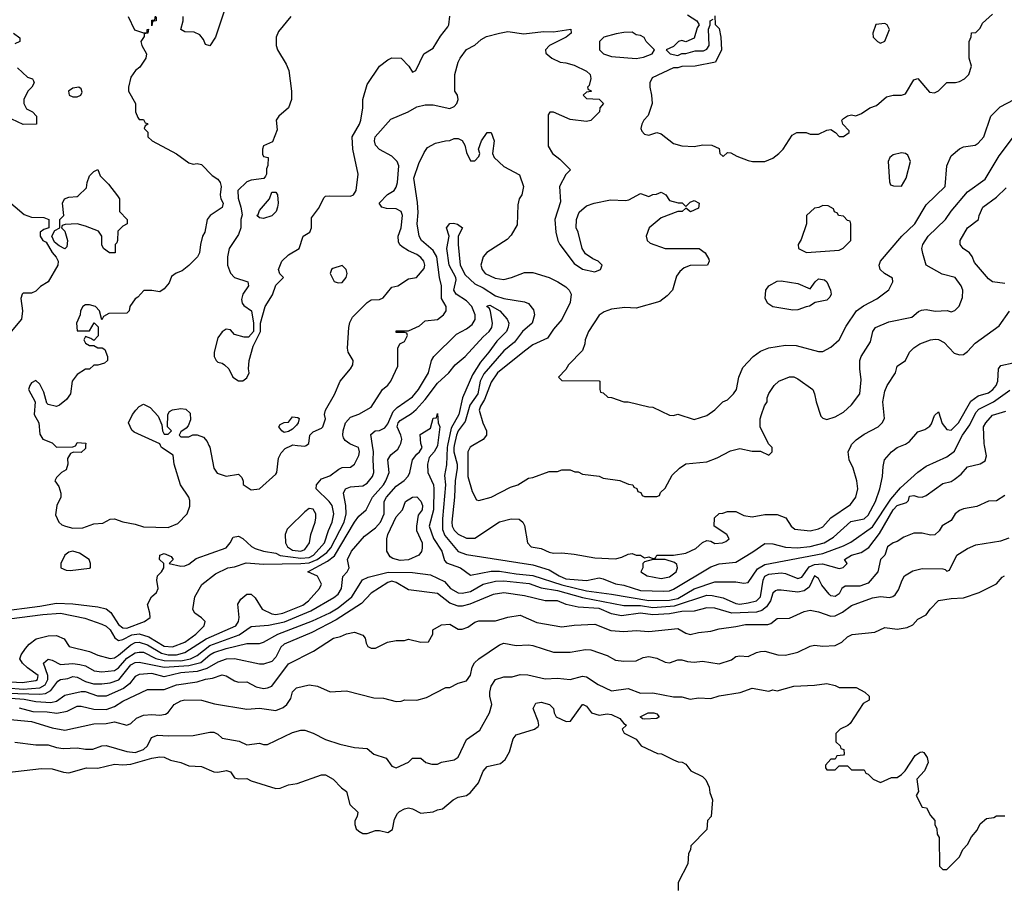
# Model space of a CAD drawing. Header units: inches. Extents: x 2348341 to 2479810, y 460419 to 613669.
# Tile 370 of 656: x 2393553 to 2398307, y 557887 to 562055. Entities that reach past the tile are written whole.
import ezdxf

# ---------------------------------------------------------------- set-up
doc = ezdxf.new("R2010")
doc.units = ezdxf.units.IN
doc.header["$MEASUREMENT"] = 0
doc.layers.add('C3595', color=7, linetype='Continuous')
doc.layers.add('C3596', color=7, linetype='Continuous')

msp = doc.modelspace()

# ---------------------------------------------------------------- linework, layer by layer
at = {"layer": 'C3595', "color": 2}
for points, elevation in [([(2393450, 559198.6), (2393650, 559224.2), (2393730, 559239), (2393810, 559235.2), (2393930, 559221.1), (2393970, 559211.8), (2393993.3, 559193.3), (2394030, 559135.8), (2394050, 559119.5), (2394070, 559119), (2394155.3, 559150), (2394182, 559170), (2394181.2, 559190), (2394170, 559232), (2394189.2, 559270), (2394214, 559290), (2394221.2, 559310), (2394215.3, 559350), (2394218, 559370), (2394238, 559390), (2394248, 559410), (2394248, 559430), (2394228, 559450), (2394230, 559471.3), (2394250, 559478), (2394283.6, 559463.6), (2394294, 559450), (2394274, 559430), (2394330, 559418), (2394350, 559418.8), (2394370, 559427.3), (2394405.6, 559454.4), (2394550, 559506), (2394569.5, 559530), (2394583.2, 559556.8), (2394610, 559562.8), (2394630, 559550.8), (2394672.2, 559512.2), (2394690, 559503), (2394730, 559490.4), (2394790, 559479.5), (2394810, 559469.1), (2394910, 559455.7), (2394950, 559459.8), (2394971.9, 559470), (2395024.7, 559530), (2395043, 559590), (2395061.6, 559630), (2395069.6, 559670), (2395061.6, 559710), (2395047, 559730), (2394984, 559790), (2394986, 559810), (2395010, 559838.8), (2395050, 559853.4), (2395093.8, 559886.2), (2395110, 559893.4), (2395150, 559894.8), (2395169.5, 559910.5), (2395190, 559952), (2395194, 559970), (2395189, 559990), (2395165.2, 560000)], 90), ([(2393450, 559156.5), (2393664.4, 559184.4), (2393750, 559190.3), (2393866.6, 559166.6), (2393950, 559137.3), (2393970, 559127.7), (2393990, 559110.5), (2394011.8, 559071.8), (2394030, 559059.3), (2394050, 559063.1), (2394093.7, 559086.3), (2394130, 559091.3), (2394176.6, 559076.6), (2394250, 559031.7), (2394290, 559027.7), (2394350, 559050.4), (2394402.7, 559090), (2394444, 559130), (2394448.7, 559150), (2394430, 559168.7), (2394398, 559190), (2394389, 559209), (2394398, 559270), (2394431.4, 559328.6), (2394498.9, 559381.1), (2394558, 559410), (2394590, 559414.8), (2394646.6, 559433.4), (2394730, 559426.4), (2394910, 559430.7), (2394950, 559434.2), (2394988.6, 559450), (2395035.8, 559484.2), (2395054.7, 559505.3), (2395119.2, 559630), (2395129.7, 559670), (2395128.2, 559710), (2395116, 559770), (2395125.2, 559790), (2395150, 559800.5), (2395210, 559805.5), (2395230, 559818), (2395255.6, 559850), (2395262.4, 559870), (2395258.7, 559930), (2395261.3, 559970), (2395256.3, 560000)], 86), ([(2393490, 558805.1), (2393650, 558799), (2393677.5, 558802.5), (2393702.5, 558817.5), (2393737.1, 558862.9), (2393750, 558870.4), (2393784.9, 558875.1), (2393810, 558884.4), (2393830, 558882), (2393870, 558860.8), (2393909.7, 558850.3), (2393950, 558848.9), (2393990, 558854.6), (2394031.5, 558868.5), (2394090, 558941.7), (2394110, 558952.6), (2394130, 558954), (2394250, 558930.2), (2394370, 558937.3), (2394427.8, 558952.2), (2394470, 558988.9), (2394490, 559000.2), (2394550, 559020.7), (2394650, 559043.7), (2394710, 559043.8), (2394730, 559050.4), (2394799.3, 559090), (2394966.1, 559153.9), (2395050, 559192.9), (2395090, 559216.9), (2395156.9, 559270), (2395207.9, 559352.1), (2395235.2, 559364.8), (2395331.6, 559388.4), (2395450, 559386.9), (2395536.2, 559376.2), (2395603.8, 559343.8), (2395633.4, 559310), (2395670, 559288.5), (2395690, 559286.7), (2395730, 559295.3), (2395790, 559330.2), (2395850, 559344.9), (2395890, 559346.5), (2396013.5, 559333.5), (2396070, 559312.7), (2396150, 559300.6), (2396270, 559266.2), (2396470, 559227.7), (2396550, 559227.8), (2396610, 559218.6), (2396714.8, 559225.2), (2396870, 559276.9), (2396896.5, 559276.5), (2396950, 559264.2), (2397010, 559237.4), (2397030, 559234.6), (2397070, 559240.3), (2397110, 559250.4), (2397129.6, 559270), (2397142.3, 559350), (2397151, 559369), (2397170, 559379.5), (2397230, 559385.3), (2397250, 559382), (2397310, 559358.7), (2397330, 559364.9), (2397365.5, 559414.5), (2397390, 559426.2), (2397429, 559429), (2397510, 559406.8), (2397528.9, 559411.1), (2397548, 559430), (2397535.3, 559450), (2397569, 559470), (2397616.6, 559483.4), (2397652.7, 559507.3), (2397704.2, 559575.8), (2397769.8, 559690), (2397790, 559710.3), (2397835.1, 559724.9), (2397845.2, 559734.8), (2397850, 559754.8), (2397870, 559758), (2397890, 559751.3), (2397910, 559751), (2397930, 559758.8), (2398010, 559816.3), (2398050, 559826.8), (2398064.8, 559835.2), (2398099.1, 559860.9), (2398130, 559897.3), (2398190, 559910.8), (2398214.8, 559925.2), (2398220.9, 559950), (2398211.3, 560000)], 74), ([(2393490, 558830.1), (2393570, 558824.2), (2393650, 558830.2), (2393675.1, 558844.9), (2393687.9, 558870), (2393688.8, 558890), (2393667.3, 558950), (2393690, 558968), (2393710, 558963.8), (2393750, 558943.1), (2393810, 558947.2), (2393843.1, 558943.1), (2393870, 558936.4), (2393912.2, 558912.2), (2393950, 558907.2), (2394010, 558913.1), (2394030, 558927.2), (2394070, 558973.8), (2394110, 558998.5), (2394130, 559002.7), (2394150, 559002.3), (2394210, 558971.1), (2394250, 558962), (2394330, 558960.8), (2394378, 558970), (2394410, 558985.5), (2394470, 559034.2), (2394613.2, 559086.8), (2394670, 559126), (2394753.3, 559133.3), (2394831.3, 559148.7), (2394958.6, 559201.4), (2395070, 559266.4), (2395090, 559283), (2395107, 559310), (2395112.7, 559367.3), (2395134, 559390), (2395144, 559410), (2395135.1, 559450), (2395155.6, 559490), (2395217.7, 559562.3), (2395270, 559602), (2395294.7, 559630), (2395312.4, 559670), (2395312.8, 559730), (2395323.5, 559750), (2395370, 559803.8), (2395409.7, 559830.3), (2395427.9, 559852.1), (2395437, 559870), (2395450, 559931), (2395470, 559958.8), (2395484, 559970), (2395495.3, 559990), (2395492.4, 560000)], 78), ([(2393510, 558858.4), (2393564.4, 558855.6), (2393630, 558865.2), (2393638.4, 558870), (2393641.6, 558890), (2393590, 558927.3), (2393566.6, 558950), (2393554, 558970), (2393559, 558990), (2393580.2, 559019.8), (2393598.6, 559041.4), (2393632.7, 559067.3), (2393690, 559080.7), (2393730, 559082.8), (2393766.8, 559066.8), (2393792, 559030), (2393890, 559004.9), (2393930, 558988.5), (2393990, 558972.2), (2394010, 558975.3), (2394030, 558987.4), (2394090, 559038.3), (2394110, 559049), (2394128.8, 559051.2), (2394170, 559038.2), (2394236.9, 558996.9), (2394270, 558989.4), (2394310.6, 558989.4), (2394350, 559000.8), (2394453.4, 559066.6), (2394595.6, 559130), (2394609.6, 559150), (2394611.8, 559170), (2394605.2, 559234.8), (2394621.2, 559258.8), (2394650, 559282), (2394670, 559282), (2394690, 559264.7), (2394724, 559210), (2394770, 559187.2), (2394790, 559184.6), (2394824, 559190), (2394919.5, 559230), (2394947.6, 559250), (2395000.7, 559310), (2395009.6, 559330), (2394990, 559369.5), (2394944, 559390), (2395038.3, 559441.7), (2395073, 559467), (2395170, 559630.6), (2395190, 559659.1), (2395226, 559690), (2395256.9, 559750), (2395309.6, 559810), (2395321.3, 559830), (2395336.2, 559870), (2395330, 559931.3), (2395344.4, 559955.6), (2395378.4, 559981.6), (2395388, 560000)], 82), ([(2393870.9, 560000), (2393870, 559986), (2393850, 559966), (2393812.7, 559967.3), (2393798, 559962), (2393783.6, 559936.4), (2393784.7, 559910), (2393776.9, 559883.1), (2393754, 559870), (2393730, 559846), (2393722, 559830), (2393742, 559802), (2393752, 559770), (2393752, 559750), (2393731.3, 559710), (2393725.4, 559665.4), (2393742, 559630), (2393756.9, 559616.9), (2393774, 559610), (2393810, 559601), (2393858, 559602), (2393910, 559621), (2393954.6, 559625.4), (2393990, 559644.7), (2394010, 559646), (2394050, 559630.7), (2394110, 559620.7), (2394150, 559607.7), (2394270, 559604), (2394316, 559624), (2394362, 559670), (2394373.6, 559706.4), (2394373.6, 559733.6), (2394369, 559750), (2394329.4, 559809.4), (2394299, 559910), (2394293.6, 559953.6), (2394238, 559990), (2394233, 560000)], 94), ([(2393722, 560000), (2393730, 559992), (2393810, 559994), (2393822, 559998), (2393823, 560000)], 94), ([(2394466.5, 560000), (2394470, 559992), (2394490.9, 559890.9), (2394506.8, 559866.8), (2394550, 559852), (2394610, 559862), (2394625.4, 559845.4), (2394632, 559828), (2394632, 559812), (2394670, 559786), (2394710, 559791.3), (2394790, 559861), (2394794.5, 559870), (2394802, 559938), (2394815.1, 559964.9), (2394834.8, 559985.2), (2394864.4, 560000)], 94), ([(2394894.7, 560000), (2394930, 559996), (2394935.3, 560000)], 94), ([(2395570.2, 560000), (2395570, 559998), (2395554.8, 559970), (2395530, 559942), (2395521.3, 559910), (2395524.2, 559870), (2395550.2, 559810.2), (2395553.1, 559790), (2395550.2, 559690), (2395530.4, 559610), (2395551.5, 559551.5), (2395590.7, 559489.3), (2395604.5, 559444.5), (2395613.7, 559433.7), (2395681, 559410), (2395730, 559374.8), (2395830, 559392.9), (2395870, 559393.6), (2395950, 559379.7), (2396030, 559372.6), (2396170, 559327.1), (2396290, 559298.2), (2396410, 559282.8), (2396590, 559251.1), (2396690, 559252.9), (2396730, 559262.2), (2396810, 559307.7), (2396910, 559341.3), (2397010, 559342.4), (2397050, 559335.5), (2397070, 559338.8), (2397115.9, 559404.1), (2397150, 559426.3), (2397430, 559479), (2397530, 559514.9), (2397566.6, 559533.4), (2397670, 559607.2), (2397758.8, 559741.2), (2397805.2, 559794.8), (2397890, 559870.5), (2397930, 559900.7), (2398030, 559944.9), (2398067, 559973), (2398080.1, 560000)], 78), ([(2395618.8, 560000), (2395616.8, 559990), (2395612.9, 559907.1), (2395604.4, 559855.6), (2395608.9, 559810), (2395594.5, 559645.5), (2395594.4, 559594.4), (2395605.2, 559565.2), (2395670, 559488.5), (2395710, 559473.7), (2396030, 559423.7), (2396110, 559399.5), (2396158.4, 559370), (2396190, 559356.9), (2396290, 559348.8), (2396350, 559360.4), (2396370, 559357.1), (2396430, 559332.4), (2396470, 559326.4), (2396550, 559300.3), (2396663.8, 559296.2), (2396690, 559298.7), (2396710, 559306.7), (2396890, 559414.4), (2396930, 559428.4), (2397010, 559437.3), (2397093.3, 559486.7), (2397150, 559527.3), (2397190, 559525.5), (2397250, 559508.8), (2397306.6, 559506.6), (2397370, 559511.6), (2397438, 559530), (2397482.2, 559557.8), (2397566.4, 559633.6), (2397630, 559646.7), (2397650, 559663), (2397684.5, 559730), (2397706, 559790), (2397719.3, 559850), (2397722, 559898), (2397729, 559930), (2397762, 559970), (2397790, 559990.8), (2397814.2, 560000)], 82), ([(2395651.1, 560000), (2395648.6, 559988.6), (2395649.4, 559969.4), (2395665.5, 559910), (2395665.8, 559890), (2395654.7, 559830), (2395652.7, 559750), (2395639.6, 559630), (2395641.1, 559610), (2395650, 559590.7), (2395670, 559572.7), (2395710, 559552.4), (2395750, 559553), (2395870, 559630.7), (2395925.4, 559645.4), (2395964.7, 559644.7), (2395982, 559630), (2395990, 559614), (2396004.7, 559530), (2396022, 559510), (2396070, 559502.4), (2396110, 559484.4), (2396130, 559480.4), (2396170, 559481.6), (2396230, 559475.5), (2396330, 559458.4), (2396430, 559453), (2396459.5, 559460.5), (2396490, 559476), (2396510, 559478), (2396530, 559471.3), (2396550, 559471), (2396570, 559458), (2396590, 559462), (2396610, 559454), (2396622, 559458), (2396630, 559471.3), (2396710, 559470.6), (2396770, 559480.7), (2396817.5, 559502.5), (2396850, 559532), (2396870, 559542), (2396890, 559538), (2396910, 559526.8), (2396946, 559530), (2396963.1, 559536.9), (2396978, 559550), (2396968, 559570), (2396906, 559610), (2396908, 559650), (2396930, 559672), (2396947.3, 559672.7), (2396970, 559682), (2397010, 559682), (2397050, 559662), (2397090, 559656), (2397150, 559667.3), (2397210, 559666.8), (2397252, 559650), (2397278, 559610), (2397295.3, 559595.3), (2397370, 559587.7), (2397410, 559597.3), (2397430, 559607.3), (2397469.7, 559650.3), (2397564.4, 559715.6), (2397589.4, 559750), (2397599.5, 559790), (2397595.1, 559830), (2397578, 559890), (2397557.2, 559930), (2397553.2, 559970), (2397567.7, 560000)], 86), ([(2395741.3, 560000), (2395728, 559992), (2395717.3, 559970), (2395717.3, 559850), (2395738, 559778), (2395758, 559738), (2395770, 559734), (2395830, 559751), (2395922, 559798), (2395958, 559810), (2396010, 559842), (2396030, 559844.7), (2396110, 559874), (2396150, 559874), (2396170, 559882), (2396210, 559882), (2396232.7, 559872.7), (2396250, 559872), (2396270, 559862), (2396350, 559852), (2396370, 559842), (2396451.1, 559831.1), (2396492.7, 559812.7), (2396514, 559810), (2396518, 559798), (2396532, 559792), (2396538, 559778), (2396552.7, 559772.7), (2396558, 559758), (2396570, 559754), (2396630, 559754), (2396642, 559758), (2396647.3, 559772.7), (2396670, 559794), (2396703.1, 559856.9), (2396738, 559890), (2396770, 559911), (2396870, 559921), (2396920.2, 559939.8), (2396985.6, 559974.4), (2397030, 559984.7), (2397090, 559972), (2397130, 559972), (2397170, 559954), (2397186, 559970), (2397186, 559990), (2397176.4, 560000)], 90), ([(2398310, 559758), (2398270, 559732), (2398230, 559731.3), (2398174.8, 559705.2), (2398110, 559694.8), (2398090, 559686.8), (2398069.4, 559670.6), (2398050, 559638), (2398007.5, 559612.5), (2397992.5, 559587.5), (2397971.9, 559568.1), (2397950, 559566.8), (2397910, 559576.3), (2397870, 559576.3), (2397822.5, 559557.5), (2397790, 559536), (2397770, 559530.8), (2397743.7, 559510), (2397729.4, 559470.6), (2397709.2, 559450), (2397696, 559390), (2397650, 559335.5), (2397610, 559321.1), (2397538.9, 559321.1), (2397522.7, 559310), (2397510, 559284), (2397490, 559270.8), (2397470, 559274.8), (2397462, 559282), (2397425.3, 559325.3), (2397410, 559358), (2397390, 559370.4), (2397364.2, 559315.8), (2397341.1, 559298.9), (2397310, 559292), (2397230, 559302), (2397210, 559302), (2397202.4, 559297.6), (2397190, 559286.8), (2397178, 559250), (2397158.9, 559221.1), (2397136.1, 559203.9), (2397110, 559195.6), (2396991.3, 559191.3), (2396910, 559214.6), (2396870, 559217), (2396810, 559199.5), (2396750, 559199.2), (2396690, 559187.7), (2396610, 559182.7), (2396550, 559191.3), (2396458.5, 559178.5), (2396410, 559186.7), (2396350, 559212.6), (2396250, 559219.5), (2396192.1, 559232.1), (2396150, 559250.4), (2396090, 559250.4), (2395990, 559274.9), (2395890, 559288.4), (2395839.1, 559280.9), (2395726.3, 559233.7), (2395690, 559223.7), (2395670, 559223.7), (2395630, 559238.4), (2395570, 559285.5), (2395430, 559302.8), (2395370, 559338), (2395350, 559344.9), (2395330, 559339.1), (2395250, 559287.3), (2395202.5, 559237.5), (2395080.8, 559159.2), (2394962.6, 559097.4), (2394830, 559040.3), (2394813.3, 559026.7), (2394790, 558978.8), (2394770, 558958), (2394730, 558944.9), (2394710, 558944), (2394590.3, 558970.3), (2394550, 558968.5), (2394510, 558954.6), (2394456.1, 558923.9), (2394410, 558909.1), (2394330, 558902), (2394250, 558883.6), (2394190, 558900.2), (2394130, 558895.3), (2394110, 558884.9), (2394082.4, 558850), (2394053.7, 558826.3), (2393970, 558790.3), (2393930, 558790.3), (2393870, 558810.3), (2393850, 558810.4), (2393770, 558794), (2393730, 558763.7), (2393702.8, 558757.2), (2393630, 558762), (2393573.5, 558773.5), (2393510, 558778.6)], 70), ([(2393550, 558734.3), (2393616.2, 558716.2), (2393685.2, 558714.8), (2393732.2, 558707.8), (2393782.3, 558717.7), (2393830, 558741.6), (2393850, 558742.4), (2393910, 558727.4), (2393970, 558726.3), (2394010, 558739.5), (2394050, 558766.4), (2394170, 558822), (2394250, 558822.4), (2394310, 558844.2), (2394410, 558858.9), (2394450, 558871.7), (2394483.9, 558876.1), (2394530, 558893), (2394550, 558887.7), (2394590, 558864), (2394610, 558857.3), (2394650, 558858.8), (2394694.8, 558834.8), (2394730, 558826.8), (2394750, 558830.7), (2394770, 558838.8), (2394850, 558946.8), (2394972.1, 559007.9), (2395068.7, 559070), (2395102, 559078), (2395130, 559090.7), (2395170, 559098.8), (2395210, 559084.7), (2395221, 559070), (2395225.4, 559045.4), (2395234, 559030), (2395250, 559022), (2395270, 559022), (2395328.9, 559051.1), (2395370, 559058), (2395410, 559058), (2395430, 559064.7), (2395490, 559051.3), (2395527.3, 559052.7), (2395548, 559090), (2395548, 559110), (2395590, 559134), (2395630, 559137.3), (2395670, 559114), (2395690, 559113.4), (2395717.2, 559122.8), (2395750, 559146.8), (2395770, 559154), (2395850, 559154), (2395910, 559170.7), (2395970, 559180.7), (2396050, 559145.5), (2396170, 559124.9), (2396230, 559133.4), (2396330, 559138), (2396407, 559107), (2396470, 559101.6), (2396530, 559107.3), (2396590, 559102), (2396730, 559116.3), (2396770, 559094), (2396790, 559088), (2396830, 559098), (2396890, 559103), (2396930, 559114.8), (2397010, 559125.5), (2397056.7, 559136.7), (2397164.5, 559135.5), (2397178.9, 559141.1), (2397210, 559164.7), (2397270, 559166), (2397341.2, 559198.8), (2397370, 559205.5), (2397410, 559197.1), (2397470, 559175.5), (2397490, 559177.1), (2397525.3, 559194.7), (2397570, 559227.7), (2397670, 559264.9), (2397710, 559270.5), (2397753.2, 559266.8), (2397769, 559271), (2397780.4, 559279.6), (2397796.5, 559303.5), (2397813.2, 559350), (2397825.2, 559370), (2397864.8, 559395.2), (2397910, 559406.8), (2398010, 559404.7), (2398022, 559402), (2398030, 559394), (2398042, 559398), (2398078, 559470), (2398130, 559502.8), (2398170, 559520.7), (2398290, 559539.1), (2398330, 559554.8)], 66), ([(2393490, 558679.3), (2393610, 558668.4), (2393710, 558637.3), (2393770, 558626.7), (2393910, 558656.3), (2393970, 558658), (2394010, 558665.5), (2394070, 558650.7), (2394090, 558658.8), (2394116.6, 558683.4), (2394150, 558698.8), (2394190, 558702), (2394230, 558699.1), (2394256.6, 558703.4), (2394269.4, 558710.6), (2394299, 558750), (2394330, 558767.7), (2394350, 558773), (2394430.6, 558770.6), (2394493.2, 558753.2), (2394650, 558727.7), (2394710, 558732.4), (2394790, 558720.7), (2394824.4, 558735.6), (2394842.7, 558750), (2394861.5, 558778.5), (2394870, 558811.3), (2394888.7, 558830), (2394950, 558844.7), (2394990, 558838), (2395051.6, 558811.6), (2395130, 558816), (2395262, 558782), (2395310, 558781), (2395370, 558764.7), (2395394.6, 558765.4), (2395411.6, 558771.6), (2395470, 558771.3), (2395516.5, 558783.5), (2395610, 558832), (2395630, 558832), (2395670, 558852), (2395710, 558864.7), (2395729.1, 558890.9), (2395737.2, 558930), (2395749.5, 558950.5), (2395770, 558970.8), (2395870, 559038), (2395890, 559046), (2395950, 559034.8), (2396010, 559037.3), (2396030, 559034), (2396130, 559002.8), (2396210, 559002), (2396284.1, 559015.9), (2396310, 559013.4), (2396390, 558986.8), (2396430, 558964), (2396470, 558959.1), (2396530, 558961), (2396562.7, 558977.3), (2396590, 558980.7), (2396630, 558973.4), (2396670, 558954.8), (2396690, 558950.8), (2396730, 558964.7), (2396750, 558964.7), (2396776.9, 558956.9), (2396810, 558954.8), (2396850, 558959.1), (2396930, 558946.8), (2396990, 558966), (2397010, 558981), (2397030, 558984.7), (2397070, 558981), (2397110, 559001), (2397130, 559006), (2397150, 559006.8), (2397214, 558990), (2397250, 558987.3), (2397310, 559002.8), (2397370, 559031), (2397390, 559036), (2397430.9, 559030.9), (2397490, 559034.8), (2397522, 559050), (2397550, 559076), (2397572.5, 559087.5), (2397681.2, 559098.8), (2397730, 559120.7), (2397790, 559113.4), (2397838.4, 559121.6), (2397866, 559134), (2397890, 559161), (2397930, 559182), (2397948.7, 559210), (2397990, 559251), (2398050, 559261), (2398110, 559264.7), (2398186, 559290), (2398270, 559332), (2398296.4, 559363.6), (2398308.4, 559371.6)], 62), ([(2393530, 558567.7), (2393630, 558554.9), (2393690, 558554.9), (2393730, 558542), (2393762.7, 558537.3), (2393830, 558541), (2393870, 558534), (2393905.6, 558534.4), (2393950, 558550.8), (2393970, 558551.3), (2394070, 558522.4), (2394110, 558517.6), (2394150, 558532.7), (2394169.5, 558550), (2394189.6, 558590.4), (2394218, 558602), (2394270, 558598), (2394390, 558600.7), (2394470, 558616), (2394490, 558616), (2394510, 558606), (2394530, 558587.3), (2394612.4, 558572.4), (2394650, 558554.8), (2394710, 558562.8), (2394730, 558556), (2394750, 558556), (2394870, 558614.8), (2394910, 558626), (2394930, 558626), (2394970, 558611.3), (2395030, 558581), (2395098, 558558), (2395170, 558542.8), (2395230, 558538), (2395262, 558510), (2395322, 558490), (2395350, 558452), (2395370, 558444.7), (2395430, 558472), (2395450, 558491), (2395490, 558491.3), (2395514, 558470), (2395542, 558462), (2395570, 558461), (2395590, 558471), (2395650, 558482.8), (2395670, 558496), (2395710, 558581), (2395774.2, 558625.8), (2395821.2, 558710), (2395833.2, 558750), (2395822.7, 558790), (2395822.7, 558810), (2395830, 558838), (2395849.6, 558870.4), (2395890, 558884), (2395930, 558882.8), (2395970, 558894), (2396006.6, 558893.4), (2396090, 558874), (2396150, 558876.3), (2396210, 558870.7), (2396270, 558887.3), (2396290, 558884), (2396346.6, 558846.6), (2396410, 558815.5), (2396490, 558827.3), (2396550, 558804), (2396610, 558806), (2396710, 558786.8), (2396750, 558786), (2396790, 558774.8), (2396830, 558782.4), (2396890, 558779.3), (2396930, 558792), (2397032.4, 558807.6), (2397090, 558828.7), (2397170, 558814.8), (2397190, 558821), (2397210, 558816), (2397290, 558838.8), (2397390, 558842.8), (2397450, 558850.8), (2397490, 558842), (2397510, 558832), (2397591.1, 558831.1), (2397634, 558810), (2397654, 558790), (2397654, 558770), (2397625.4, 558754.6), (2397562, 558658), (2397551.6, 558648.4), (2397514, 558630), (2397494, 558610), (2397494, 558570), (2397514, 558550), (2397518, 558538), (2397532.7, 558532.7), (2397534, 558510), (2397530, 558506), (2397498, 558502), (2397490, 558486), (2397470, 558486), (2397443.6, 558456.4), (2397443.6, 558443.6), (2397450, 558434), (2397490, 558434), (2397510, 558454), (2397550, 558454), (2397570, 558434), (2397630, 558434), (2397638, 558418), (2397650, 558414), (2397674, 558390), (2397710, 558374), (2397763.1, 558396.9), (2397790, 558398), (2397810, 558411.3), (2397828.7, 558430), (2397876.4, 558503.6), (2397900.4, 558519.6), (2397910, 558522), (2397918, 558518), (2397934, 558494), (2397938.8, 558470), (2397921, 558430), (2397884.7, 558390), (2397892, 558330), (2397882, 558310), (2397910, 558254), (2397931.1, 558251.1), (2397950, 558214), (2397972, 558190), (2397972, 558170), (2397982, 558150), (2397983.6, 558123.6), (2397992.7, 558107.3), (2397994, 557970), (2398010, 557954), (2398030, 557954), (2398090, 558014), (2398106, 558050), (2398130, 558074), (2398148.4, 558111.6), (2398176.4, 558143.6), (2398190, 558174), (2398220.4, 558199.6), (2398256.4, 558203.6), (2398270, 558212), (2398310, 558212)], 58), ([(2393490, 558421), (2393658.6, 558441.4), (2393710, 558439.1), (2393763.4, 558423.4), (2393790, 558420.5), (2393875.9, 558444.1), (2393930, 558442.4), (2394010, 558461.1), (2394050, 558458), (2394090, 558461.5), (2394190, 558490.3), (2394230, 558496.4), (2394250, 558495.5), (2394280.9, 558480.9), (2394330.3, 558470.3), (2394370, 558453.4), (2394430, 558450.8), (2394490, 558424.9), (2394510, 558423), (2394551.1, 558431.1), (2394570, 558424.7), (2394590, 558396), (2394610, 558391.3), (2394650, 558392), (2394670, 558381), (2394790, 558344.7), (2394810, 558346), (2394850, 558362.8), (2394892.1, 558367.9), (2395010, 558410.8), (2395030, 558410.7), (2395066, 558390), (2395107.1, 558347.1), (2395131, 558330), (2395147.3, 558267.3), (2395184.7, 558230), (2395182, 558210), (2395171.6, 558188.4), (2395171.3, 558170), (2395178, 558150), (2395190, 558138), (2395210, 558126.8), (2395230, 558126.8), (2395270, 558141), (2395290, 558141), (2395330, 558131.3), (2395353.2, 558146.8), (2395363.2, 558196.8), (2395376.5, 558223.5), (2395386.3, 558233.7), (2395410, 558246), (2395430, 558251), (2395450, 558246), (2395490, 558224.7), (2395548.4, 558231.6), (2395570, 558242), (2395593.6, 558246.4), (2395646, 558290), (2395670, 558302), (2395710, 558311), (2395730, 558324.7), (2395767.9, 558372.1), (2395791.2, 558428.8), (2395809.3, 558450), (2395874.6, 558465.4), (2395896.4, 558483.6), (2395918.3, 558521.7), (2395936.3, 558583.7), (2395950, 558604), (2396039, 558630), (2396056.1, 558643.9), (2396059.5, 558650), (2396057, 558670), (2396032.7, 558730), (2396044.5, 558755.5), (2396070, 558760.7), (2396110.5, 558750.5), (2396130.5, 558730.5), (2396133.4, 558710), (2396142.8, 558690), (2396192, 558668), (2396212.7, 558670), (2396269.5, 558750.5), (2396274, 558750), (2396290, 558742), (2396314, 558710), (2396350, 558698), (2396390, 558704.9), (2396410, 558701.6), (2396450, 558682.8), (2396470, 558658), (2396482, 558650), (2396462, 558630), (2396471.6, 558611.6), (2396530, 558582), (2396554, 558550), (2396632.7, 558512.7), (2396651.6, 558511.6), (2396710, 558482), (2396732.7, 558472.7), (2396751.6, 558471.6), (2396770, 558462), (2396794, 558430), (2396850, 558402), (2396865.4, 558385.4), (2396882, 558350), (2396885.4, 558325.4), (2396898, 558290), (2396892, 558210), (2396874, 558190), (2396870, 558146), (2396792.7, 558067.3), (2396791.6, 558048.4), (2396782, 558030), (2396779.6, 557980.4), (2396732, 557890), (2396732.7, 557852.7)], 54)]:
    msp.add_lwpolyline(points, dxfattribs=dict(at, elevation=elevation))
for points, elevation in [([(2395390, 559445.1), (2395354, 559454), (2395342, 559462), (2395325.6, 559490), (2395324.7, 559550), (2395330, 559570.8), (2395370, 559654.8), (2395401.2, 559690), (2395415.3, 559730), (2395450, 559750.7), (2395470, 559751.3), (2395490, 559731.3), (2395498, 559710), (2395495.5, 559690), (2395476.8, 559663.2), (2395468.2, 559610), (2395468.4, 559590), (2395495.3, 559530), (2395495.8, 559504.2), (2395492.1, 559487.9), (2395480.5, 559470), (2395430, 559447.4)], 74), ([(2394950, 559696), (2394930, 559679.3), (2394853.7, 559606.3), (2394844.5, 559595.5), (2394834.8, 559570), (2394835.5, 559530), (2394846.4, 559510), (2394870, 559495.3), (2394910, 559489.2), (2394930, 559497.1), (2394951.3, 559530), (2394958.4, 559570), (2394979.6, 559630), (2394982, 559650), (2394982.7, 559670), (2394970, 559692.7)], 94), ([(2393810, 559489.3), (2393790, 559485.2), (2393771, 559470), (2393751, 559430), (2393751, 559410), (2393777.5, 559397.5), (2393795.9, 559395.9), (2393890, 559407.3), (2393895.3, 559410), (2393895.3, 559430), (2393888.7, 559450), (2393840.7, 559480.7)], 94), ([(2396670, 559449.3), (2396611.1, 559448.9), (2396570, 559438), (2396562, 559430), (2396562, 559410), (2396551.3, 559390), (2396582, 559370), (2396650, 559357.6), (2396690, 559366.7), (2396722.7, 559390), (2396729.2, 559410), (2396725.2, 559425.2), (2396715.1, 559435.1)], 86), ([(2396570, 558679), (2396560.2, 558680.2), (2396548, 558690), (2396588, 558710), (2396614, 558710), (2396630, 558704.7), (2396641, 558690), (2396630, 558682.7)], 54)]:
    msp.add_lwpolyline(points, close=True, dxfattribs=dict(at, elevation=elevation))
at = {"layer": 'C3596', "color": 2}
for points, elevation in [([(2394077.1, 562070), (2394106.7, 562006.7), (2394150, 561991), (2394168, 561992), (2394168, 562008), (2394174, 562010), (2394172, 561990), (2394154, 561986), (2394154, 561974), (2394138, 561950), (2394142, 561930), (2394164.7, 561890), (2394161, 561870), (2394133.4, 561826.6), (2394111.3, 561810), (2394090, 561778), (2394078, 561730), (2394078, 561710), (2394111.1, 561651.1), (2394112, 561610), (2394123.6, 561583.6), (2394130, 561574), (2394150, 561574), (2394158, 561558), (2394170, 561554), (2394172, 561550), (2394158, 561542), (2394154, 561530), (2394171.6, 561511.6), (2394172, 561490), (2394192, 561470), (2394310, 561406.8), (2394370, 561364.7), (2394390, 561358), (2394410, 561361), (2394430, 561356), (2394482.5, 561302.5), (2394510, 561284.7), (2394521, 561270), (2394526, 561250), (2394521, 561210), (2394524.7, 561190), (2394534.8, 561170), (2394530, 561149), (2394472, 561110), (2394458, 561090), (2394446, 561030), (2394436, 561010), (2394426, 560970), (2394421, 560930), (2394411, 560910), (2394370, 560868), (2394337.3, 560842.7), (2394307.9, 560832.1), (2394284.9, 560815.1), (2394274.8, 560785.2), (2394250, 560755.3), (2394230, 560742), (2394190, 560748), (2394152.7, 560747.3), (2394123.6, 560716.4), (2394110, 560708), (2394084.7, 560670), (2394082, 560650), (2394070, 560638), (2393983.6, 560636.4), (2393958, 560622), (2393950, 560606), (2393938, 560650), (2393918, 560670), (2393890, 560679.3), (2393870, 560679), (2393858, 560670), (2393846, 560650), (2393844.7, 560630), (2393826.8, 560590), (2393830, 560554), (2393890, 560554), (2393912, 560592), (2393932, 560572), (2393931.6, 560528.4), (2393910, 560506), (2393896.4, 560516.4), (2393870, 560526), (2393862, 560510), (2393870, 560494), (2393890, 560482), (2393910, 560482), (2393930, 560472), (2393951.6, 560471.6), (2393963.6, 560463.6), (2393976, 560430), (2393976, 560410), (2393962, 560398), (2393930, 560388), (2393910, 560388), (2393890, 560368.7), (2393870, 560368.7), (2393830, 560342), (2393806.8, 560310), (2393798, 560250), (2393778.8, 560221.2), (2393745.4, 560194.6), (2393730, 560188), (2393690, 560198), (2393684, 560204), (2393670, 560258), (2393650, 560295.3), (2393630, 560314), (2393610, 560302), (2393601, 560290), (2393596, 560270), (2393626.8, 560210), (2393622.8, 560150), (2393644.7, 560110), (2393650, 560054), (2393664.7, 560030), (2393710, 560012), (2393722, 560000)], 94), ([(2394211.6, 562068.4), (2394211.3, 562050), (2394194, 562046), (2394190, 562026), (2394190, 562052), (2394206, 562054), (2394208, 562072)], 94), ([(2394544.7, 562110), (2394498, 561970), (2394470.9, 561929.1), (2394450, 561935.3), (2394440.2, 561960.2), (2394422.5, 561982.5), (2394394.5, 561994.5), (2394350, 561997.2), (2394330, 562008), (2394342, 562050), (2394342, 562070)], 94), ([(2394862, 562070), (2394802, 561998), (2394791.3, 561970), (2394791.3, 561930), (2394798, 561910), (2394839.8, 561839.8), (2394852, 561810), (2394864.7, 561710), (2394864.7, 561670), (2394851.3, 561630), (2394804.7, 561590), (2394791, 561570), (2394796, 561524), (2394774, 561466), (2394730, 561446), (2394724.7, 561430), (2394725.4, 561405.4), (2394730, 561394), (2394752, 561390), (2394751.6, 561351.6), (2394744.7, 561335.3), (2394744.7, 561310), (2394739.8, 561300.2), (2394730.8, 561289.2), (2394670, 561280.9), (2394650, 561272.3), (2394606.7, 561230), (2394607, 561193), (2394621.1, 561150), (2394627.5, 561112.5), (2394621, 561090), (2394620.7, 561050), (2394610, 561019), (2394564, 560950), (2394556, 560910), (2394556, 560870), (2394570, 560832), (2394590.7, 560810.7), (2394654, 560790), (2394658, 560770), (2394630.8, 560730), (2394624, 560704), (2394626.8, 560686.8), (2394635.3, 560675.3), (2394672, 560650), (2394682, 560590), (2394682, 560550), (2394656.9, 560523.1), (2394636.9, 560523.1), (2394590, 560535.3), (2394570, 560558), (2394550, 560562), (2394530, 560549), (2394510, 560519), (2394491, 560450), (2394491.3, 560430), (2394502, 560410), (2394510, 560402), (2394530, 560398), (2394542, 560390), (2394562, 560370), (2394582, 560330), (2394610, 560312), (2394630, 560311.3), (2394650, 560326), (2394661.2, 560350), (2394657.2, 560370), (2394661.2, 560410), (2394680.4, 560479.6), (2394715.3, 560550), (2394715.3, 560590), (2394738, 560670), (2394772.9, 560727.1), (2394790, 560774), (2394826, 560810), (2394808.4, 560828.4), (2394802, 560850), (2394819, 560890), (2394850, 560920.7), (2394902, 560950), (2394922, 561010), (2394954, 561030), (2394961.2, 561050), (2394962, 561098), (2394996.3, 561143.7), (2395022.9, 561197.1), (2395030, 561202.8), (2395050, 561204.9), (2395150, 561203), (2395164, 561210), (2395177.2, 561230), (2395186.6, 561310), (2395162, 561430), (2395158, 561490), (2395192.7, 561550), (2395199.3, 561570), (2395209.1, 561629.1), (2395209.4, 561670.6), (2395230, 561742), (2395290, 561831.3), (2395330, 561862), (2395350, 561871.3), (2395394, 561870), (2395431.1, 561831.1), (2395450, 561802), (2395466, 561810), (2395504, 561890), (2395550, 561918), (2395585.1, 561974.9), (2395620.2, 562019.8), (2395625.2, 562030), (2395630, 562071.3)], 98), ([(2396910, 562074), (2396911.3, 562031.3), (2396930, 562012), (2396938.8, 561970), (2396942, 561910), (2396912, 561850), (2396814, 561830), (2396750, 561829.2), (2396730, 561822.7), (2396710, 561822.7), (2396606.2, 561773.8), (2396594.8, 561750), (2396594.8, 561730), (2396604, 561690), (2396606.8, 561650), (2396587.5, 561592.5), (2396566, 561570), (2396556, 561550), (2396551.3, 561530), (2396556.9, 561516.9), (2396570, 561502), (2396590, 561498), (2396630, 561511.3), (2396650, 561504.7), (2396710, 561458), (2396750, 561446), (2396810, 561442.8), (2396850.9, 561450.9), (2396894, 561450), (2396930, 561434), (2396934, 561410), (2396950, 561394), (2396970, 561414), (2396987.3, 561412.7), (2397016, 561396), (2397070, 561376), (2397090.9, 561370.9), (2397150, 561370.8), (2397190, 561387.3), (2397219, 561410), (2397239, 561430), (2397282, 561498), (2397306, 561510), (2397350, 561511.3), (2397370, 561502), (2397410, 561502), (2397450, 561522), (2397470, 561524.7), (2397491.3, 561511.3), (2397510, 561492), (2397530, 561491.3), (2397558, 561510), (2397558, 561518), (2397528, 561550), (2397522, 561570), (2397530, 561578), (2397550, 561591), (2397570, 561596), (2397590, 561591.3), (2397618, 561602), (2397658, 561630), (2397690, 561641), (2397737.5, 561682.5), (2397770, 561690.8), (2397810, 561691), (2397830, 561698), (2397870, 561764.7), (2397890, 561772), (2397945.5, 561705.5), (2397970, 561702.8), (2397990, 561711), (2398030, 561751.3), (2398071.6, 561751.6), (2398090, 561756), (2398115.3, 561770), (2398135.3, 561790), (2398148, 561830), (2398138, 561870), (2398138, 561950), (2398147.3, 561972.7), (2398148.9, 561991.1), (2398170, 561994), (2398190, 562014), (2398202, 562038), (2398250, 562082)], 98), ([(2396778, 562078), (2396822, 562050), (2396834, 562030), (2396823.6, 562016.4), (2396810, 561966), (2396770, 561948), (2396750, 561955.3), (2396734, 561950), (2396710, 561926), (2396674, 561910), (2396694, 561890), (2396730, 561882), (2396750, 561892), (2396770, 561892), (2396814.6, 561905.4), (2396854.6, 561905.4), (2396870, 561912), (2396882, 561930), (2396878, 562010), (2396886, 562030), (2396886, 562050), (2396902, 562058)], 98), ([(2393522, 561990), (2393552.7, 561967.3), (2393554, 561950), (2393530, 561938)], 90), ([(2394935.3, 560000), (2394948.7, 560010), (2394954, 560050), (2394970, 560066), (2395010, 560082.8), (2395017.2, 560090), (2395029.1, 560129.1), (2395024, 560150), (2395028.7, 560170), (2395073.4, 560246.6), (2395099.5, 560310), (2395149.4, 560370), (2395160.9, 560390), (2395162.7, 560410), (2395139.3, 560450), (2395136, 560470), (2395141.2, 560570), (2395146.3, 560593.7), (2395160.2, 560619.8), (2395230, 560690.8), (2395250, 560702.8), (2395290, 560704.9), (2395307.2, 560712.8), (2395350, 560764.7), (2395378, 560770), (2395430, 560804.7), (2395468.9, 560811.1), (2395506.3, 560853.7), (2395509.3, 560870), (2395504.5, 560890), (2395490, 560906.6), (2395470, 560922), (2395430, 560939.5), (2395399.3, 560959.3), (2395388.3, 560968.3), (2395382.3, 560982.3), (2395379.5, 561010), (2395394, 561050), (2395400.5, 561110), (2395394, 561130), (2395370, 561141.6), (2395324.2, 561144.2), (2395302, 561150), (2395288.7, 561170), (2395328.3, 561211.7), (2395360.9, 561230), (2395370, 561246), (2395377.6, 561270), (2395382.9, 561350), (2395375.1, 561370), (2395350, 561396), (2395290, 561429), (2395270, 561448.7), (2395266, 561470), (2395269.4, 561490), (2395344.4, 561575.6), (2395428.7, 561610), (2395470, 561634), (2395510, 561644), (2395550, 561644), (2395630, 561626.8), (2395650, 561635.5), (2395662.9, 561650), (2395669.5, 561670), (2395667, 561690), (2395654.5, 561710), (2395653.2, 561790), (2395669.2, 561850), (2395679, 561870), (2395709.5, 561910.5), (2395750, 561931.3), (2395780.2, 561959.8), (2395806.8, 561973.2), (2395870, 561990.7), (2395910, 561997.3), (2395987.5, 561987.5), (2396081.2, 561998.8), (2396130, 561997.1), (2396214, 562010), (2396216, 561990), (2396191, 561970), (2396111.3, 561930), (2396092, 561910), (2396092.7, 561892.7), (2396122, 561870), (2396162, 561850), (2396190, 561847.3), (2396230, 561835.5), (2396290, 561806.8), (2396306.8, 561790), (2396311, 561771), (2396302, 561738), (2396294, 561730), (2396298, 561718), (2396310, 561714), (2396312, 561708), (2396290, 561706), (2396274, 561690), (2396290, 561674), (2396350, 561672), (2396372, 561650), (2396354, 561630), (2396352, 561610), (2396310, 561569), (2396290, 561564), (2396210, 561573.2), (2396130, 561608.7), (2396112, 561608), (2396104.7, 561595.3), (2396104.5, 561444.5), (2396124.7, 561410), (2396161.4, 561381.4), (2396212, 561330), (2396190, 561308), (2396158.8, 561250), (2396163.5, 561176.5), (2396136, 561090), (2396141, 561030), (2396151, 560990), (2396161, 560970), (2396230, 560878), (2396270, 560851.3), (2396330, 560838), (2396358, 560850), (2396366, 560870), (2396346, 560890), (2396320.2, 560900.2), (2396285.2, 560925.2), (2396268.7, 560950), (2396249, 561030), (2396239, 561050), (2396241.2, 561090), (2396254, 561126), (2396290, 561156), (2396326, 561170), (2396405.4, 561185.4), (2396478, 561182), (2396494, 561186), (2396550, 561216), (2396590, 561202), (2396610, 561212), (2396627.3, 561212.7), (2396650, 561222), (2396672, 561210), (2396690, 561182), (2396731.6, 561171.6), (2396751.3, 561171.3), (2396770, 561154), (2396790, 561174), (2396810, 561182), (2396834, 561170), (2396830, 561146), (2396791.6, 561128.4), (2396770, 561146), (2396751.1, 561128.9), (2396730, 561128.7), (2396650, 561098), (2396592, 561050), (2396578, 561010), (2396582, 560990), (2396596.9, 560976.9), (2396670, 560951.3), (2396834, 560950), (2396862, 560930), (2396879.6, 560899.6), (2396882, 560890), (2396874, 560870), (2396790, 560868.7), (2396762, 560858), (2396739.8, 560840.2), (2396723.5, 560816.5), (2396704.7, 560750), (2396678.5, 560721.5), (2396644.5, 560695.5), (2396530, 560662.7), (2396474.4, 560665.6), (2396410, 560657.2), (2396375.3, 560644.7), (2396350.7, 560629.3), (2396298.8, 560550), (2396282.8, 560510), (2396281, 560490), (2396270, 560458), (2396202, 560390), (2396190, 560366), (2396154, 560330), (2396170, 560314), (2396350, 560312), (2396354, 560310), (2396354, 560270), (2396358, 560258), (2396370, 560254), (2396392.7, 560232.7), (2396410, 560232), (2396470, 560211.3), (2396490, 560211.3), (2396590, 560186), (2396610, 560184.7), (2396690, 560146.8), (2396710, 560144.7), (2396731, 560151), (2396810, 560126), (2396870, 560144.7), (2396910, 560171.3), (2396948.7, 560210), (2396970, 560221), (2396999, 560250), (2397013.2, 560270), (2397025.2, 560330), (2397044.1, 560375.9), (2397094, 560430), (2397130, 560454.8), (2397170, 560470.7), (2397250, 560484.9), (2397302.5, 560482.5), (2397410, 560453.4), (2397430, 560454), (2397470, 560474), (2397509.3, 560510), (2397543.9, 560576.1), (2397594, 560650), (2397626.8, 560673.2), (2397692.1, 560707.9), (2397748.9, 560751.1), (2397768, 560790), (2397767.3, 560807.3), (2397728, 560830), (2397708, 560850), (2397702, 560870), (2397709, 560890), (2397812.3, 561010), (2397875.1, 561070), (2397930, 561161), (2398021.2, 561250), (2398029.3, 561350), (2398050, 561398), (2398090, 561431), (2398110, 561441), (2398166, 561450), (2398180.4, 561459.6), (2398208.7, 561490), (2398242, 561590), (2398286.3, 561633.7), (2398354, 561670)], 94), ([(2393542.5, 561822.5), (2393590, 561778), (2393614, 561770), (2393619.6, 561759.6), (2393622, 561750), (2393611.3, 561730), (2393591.3, 561710), (2393572, 561670), (2393572, 561650), (2393585.4, 561625.4), (2393614, 561610), (2393634, 561590), (2393634, 561550), (2393568.9, 561548.9), (2393514.6, 561574.6)], 90), ([(2395165.2, 560000), (2395147.5, 560007.5), (2395124.2, 560024.2), (2395116.6, 560036.6), (2395112.3, 560050), (2395114, 560070), (2395125.1, 560110), (2395150, 560137.3), (2395190, 560150.7), (2395250, 560184.7), (2395304, 560270), (2395330, 560291), (2395345.2, 560310), (2395378, 560382), (2395378, 560470), (2395388.7, 560491.3), (2395410, 560502), (2395426, 560530), (2395422, 560542), (2395410, 560546), (2395370, 560546), (2395370, 560554), (2395430, 560554), (2395483.1, 560576.9), (2395510, 560602), (2395570, 560607.7), (2395599, 560630), (2395612.7, 560650), (2395612.7, 560670), (2395589.3, 560710), (2395589.6, 560770), (2395579.6, 560810), (2395567.6, 560910), (2395550, 560940.9), (2395492.7, 560990), (2395482, 561010), (2395472.3, 561070), (2395476.2, 561123.8), (2395472.9, 561172.9), (2395456.2, 561290), (2395479.5, 561360.5), (2395505.2, 561414.8), (2395522, 561438), (2395560.4, 561459.6), (2395608.9, 561471.1), (2395630, 561471.3), (2395650, 561482), (2395670, 561482), (2395690, 561472), (2395702, 561450), (2395710, 561414), (2395730, 561374), (2395750, 561374), (2395770, 561394), (2395774, 561410), (2395768, 561430), (2395782, 561470), (2395810, 561511), (2395830, 561511.3), (2395843.8, 561470), (2395836.3, 561410), (2395844, 561390), (2395890, 561346), (2395966.4, 561306.4), (2395986, 561250), (2395978, 561210), (2395964.7, 561190), (2395958.8, 561161.2), (2395954.8, 561065.2), (2395925.4, 561014.6), (2395906.4, 560993.6), (2395808.1, 560931.9), (2395791, 560910), (2395778.8, 560870), (2395786, 560850), (2395801, 560830), (2395847.9, 560807.9), (2395890, 560800.7), (2395928, 560810), (2395990, 560834.8), (2396030, 560834.8), (2396110, 560810.7), (2396151.3, 560790), (2396190, 560766), (2396206, 560750), (2396216, 560730), (2396210.8, 560690), (2396170, 560608), (2396130, 560562), (2396102, 560518), (2396030, 560485.2), (2395990, 560454.5), (2395860.3, 560350), (2395830, 560306), (2395797.8, 560222.2), (2395777.1, 560190), (2395770.6, 560170), (2395788.5, 560108.5), (2395806.8, 560070), (2395806.8, 560050), (2395790, 560029.2), (2395741.3, 560000)], 90), ([(2397176.4, 560000), (2397168.4, 560008.4), (2397128.7, 560090), (2397128.9, 560128.9), (2397134, 560150), (2397149.3, 560190.7), (2397162, 560210), (2397162, 560230), (2397169.3, 560250.7), (2397195.3, 560290), (2397218, 560310), (2397270, 560331), (2397290, 560331), (2397310, 560321), (2397382, 560270), (2397391.3, 560250), (2397398, 560210), (2397421, 560141), (2397430, 560132), (2397450, 560124.7), (2397490, 560138), (2397530, 560161), (2397570, 560196), (2397609.2, 560250), (2397616, 560316), (2397608.7, 560370), (2397608.7, 560410), (2397615.3, 560430), (2397660.2, 560499.8), (2397672.3, 560550), (2397685.2, 560570), (2397750, 560596.3), (2397860.2, 560619.8), (2397892.7, 560647.3), (2397906.8, 560653.2), (2397930, 560656.3), (2397972.5, 560647.5), (2398030.9, 560650.9), (2398050, 560644.7), (2398068.4, 560651.6), (2398088.4, 560671.6), (2398105.2, 560714.8), (2398106, 560750), (2398098, 560770), (2398069.2, 560810), (2398006.5, 560826.5), (2397929.8, 560869.8), (2397912.9, 560927.1), (2397909.3, 560950), (2397914, 560970), (2397939.3, 561010), (2398023.7, 561090), (2398049.7, 561130.3), (2398130, 561224.9), (2398215.1, 561284.9), (2398282.7, 561397.3), (2398351, 561489)], 90), ([(2398310, 560781.2), (2398250, 560789.3), (2398230, 560804), (2398163.7, 560883.7), (2398152.1, 560912.1), (2398139, 560930), (2398109, 560950), (2398094, 560970), (2398094, 560990), (2398129.5, 561050.5), (2398182, 561090), (2398185.2, 561110), (2398202.7, 561150), (2398270, 561198.8), (2398316.2, 561243.8)], 86), ([(2393488.1, 561188.1), (2393574, 561114), (2393610, 561102), (2393670, 561101), (2393694, 561090), (2393694, 561050), (2393670, 561042), (2393652, 561030), (2393652, 561010), (2393664.7, 560990), (2393681, 560981), (2393710, 560931), (2393728.6, 560908.6), (2393738, 560890), (2393736.3, 560870), (2393690, 560789.2), (2393653.2, 560766.8), (2393630, 560744), (2393610, 560735.3), (2393570, 560735.3), (2393564.7, 560730), (2393558, 560710), (2393566, 560650), (2393561, 560610), (2393511.3, 560550)], 90), ([(2395256.3, 560000), (2395247.5, 560052.5), (2395268.7, 560070), (2395290, 560072.7), (2395315.6, 560084.4), (2395330, 560104), (2395356.3, 560163.7), (2395376.1, 560183.9), (2395450, 560234.4), (2395478.7, 560270), (2395527, 560350), (2395541.2, 560410), (2395553.2, 560430), (2395662.5, 560537.5), (2395710, 560562.8), (2395736.9, 560583.1), (2395751.6, 560608.4), (2395751.8, 560630), (2395735.8, 560670), (2395710, 560698), (2395659.6, 560730), (2395649.7, 560750), (2395659.7, 560799.7), (2395658.4, 560810), (2395627.1, 560870), (2395615.1, 560950), (2395626.6, 561010), (2395613.2, 561050), (2395629.4, 561070.6), (2395646.6, 561073.4), (2395667.5, 561067.5), (2395691.3, 561050), (2395670.7, 561010), (2395670.5, 560970), (2395679.5, 560870), (2395704.2, 560824.2), (2395750, 560780.3), (2395790, 560761.3), (2395850, 560722.7), (2395890, 560708.8), (2395990, 560692.7), (2396010, 560685.5), (2396034.1, 560654.1), (2396038.7, 560630), (2396027.7, 560590), (2395980.5, 560550), (2395941.3, 560498.7), (2395890, 560456.2), (2395794, 560346), (2395776, 560310), (2395765.5, 560250), (2395725.7, 560194.3), (2395703.5, 560116.5), (2395670.3, 560070), (2395662, 560050), (2395651.1, 560000)], 86), ([(2395388, 560000), (2395393.2, 560010), (2395397.2, 560030), (2395393.2, 560050), (2395375.6, 560090), (2395380.5, 560110), (2395390, 560121.3), (2395445.1, 560154.9), (2395466.4, 560173.6), (2395510, 560221.6), (2395570, 560301.3), (2395624.5, 560350), (2395655.1, 560390), (2395703.7, 560430), (2395790, 560524.4), (2395819.5, 560550), (2395832, 560570), (2395836.2, 560590), (2395826.3, 560646.3), (2395821.2, 560661.2), (2395809.1, 560670.9), (2395810, 560674), (2395822.7, 560677.3), (2395870.6, 560650), (2395906, 560610), (2395914.8, 560590), (2395910.7, 560570.7), (2395903, 560550), (2395856.3, 560503.7), (2395818.7, 560450), (2395777.3, 560402.7), (2395739, 560341), (2395690.2, 560229.8), (2395673.8, 560150), (2395635.8, 560084.2), (2395618.8, 560000)], 82), ([(2397567.7, 560000), (2397570, 560004.7), (2397592.1, 560027.9), (2397630, 560054.8), (2397698, 560090), (2397718, 560110), (2397728, 560130), (2397721.2, 560210), (2397730, 560262), (2397741.2, 560290), (2397781.2, 560350), (2397790, 560382), (2397829.2, 560410.8), (2397849.5, 560450.5), (2397869.5, 560470.5), (2397899, 560490), (2397950, 560510.4), (2397973.4, 560513.4), (2397990, 560510.8), (2398016.8, 560496.8), (2398065.2, 560445.2), (2398090, 560437.3), (2398110, 560439.1), (2398130, 560454), (2398166.6, 560493.4), (2398282.5, 560577.5), (2398332.4, 560647.6)], 86), ([(2397814.2, 560000), (2397830, 560006), (2397850, 560018.8), (2397890, 560066), (2397923.2, 560076.8), (2397946.8, 560093.2), (2397955.6, 560104.4), (2397970, 560144.7), (2397990, 560162), (2398006.7, 560106.7), (2398030, 560077.3), (2398050, 560073.4), (2398085.1, 560110), (2398145.7, 560214.3), (2398180.4, 560239.6), (2398230, 560254.4), (2398251.8, 560270), (2398267.3, 560290), (2398275.6, 560310), (2398279.3, 560370), (2398290, 560386), (2398350, 560399.3)], 82), ([(2398080.1, 560000), (2398104.4, 560050), (2398140.5, 560099.5), (2398170, 560159.1), (2398184.7, 560175.3), (2398255.6, 560210), (2398333.7, 560266.3)], 78), ([(2394233, 560000), (2394228.7, 560008.7), (2394104.7, 560064.7), (2394094.6, 560074.6), (2394078, 560110), (2394097.2, 560150), (2394112.7, 560170), (2394130, 560187.3), (2394150, 560198.8), (2394182.5, 560182.5), (2394221, 560141), (2394239.6, 560099.6), (2394242, 560070), (2394250, 560054), (2394270, 560054), (2394286, 560070), (2394266, 560090), (2394268, 560150), (2394276.4, 560163.6), (2394290, 560171.3), (2394330, 560178), (2394355.3, 560175.3), (2394376, 560156), (2394376.9, 560123.1), (2394365.4, 560094.6), (2394356.9, 560083.1), (2394330, 560066), (2394322, 560050), (2394330, 560042), (2394370, 560042), (2394388.4, 560051.6), (2394410, 560052), (2394439.8, 560039.8), (2394458.5, 560018.5), (2394466.5, 560000)], 94), ([(2398211.3, 560000), (2398209.3, 560010), (2398207, 560090), (2398218, 560110), (2398250, 560146.8), (2398314.5, 560165.5)], 74), ([(2395492.4, 560000), (2395489.5, 560009.5), (2395487, 560053), (2395536, 560084), (2395550, 560132), (2395566, 560134), (2395570, 560154), (2395574, 560110), (2395580.7, 560090), (2395570.2, 560000)], 78), ([(2393823, 560000), (2393830, 560014), (2393871.6, 560011.6), (2393870.9, 560000)], 94), ([(2394864.4, 560000), (2394870, 560002.8), (2394894.7, 560000)], 94)]:
    msp.add_lwpolyline(points, dxfattribs=dict(at, elevation=elevation))
for points, elevation in [([(2397730, 562036), (2397687.5, 562032.5), (2397672, 561990), (2397674, 561970), (2397694, 561950), (2397710, 561942), (2397730, 561952), (2397752.9, 562007.1), (2397742, 562030)], 102), ([(2396510, 561995.3), (2396470, 561993.2), (2396432.7, 561987.3), (2396374, 561970), (2396352, 561950), (2396352, 561910), (2396372, 561890), (2396410, 561877.3), (2396530, 561868.2), (2396565.6, 561874.4), (2396606, 561890), (2396618, 561910), (2396578, 561950), (2396568.4, 561968.4), (2396550, 561978), (2396530, 561982)], 98), ([(2393838, 561730), (2393810, 561725.2), (2393788, 561710), (2393792, 561690), (2393810, 561682.8), (2393830, 561682.8), (2393848, 561690), (2393855.1, 561704.9), (2393850, 561722)], 94), ([(2397810, 561412.7), (2397770, 561402.7), (2397754.8, 561390), (2397746, 561370), (2397752.7, 561272.7), (2397758, 561258), (2397772.7, 561252.7), (2397810, 561252), (2397833.2, 561290), (2397854, 561370), (2397841.2, 561401.2), (2397829.3, 561409.3)], 98), ([(2394010, 560929), (2393986, 560930), (2393958, 560950), (2393949, 560969), (2393948.7, 561010), (2393934, 561034), (2393870, 561059), (2393830, 561069), (2393772.7, 561067.3), (2393758, 561062), (2393754, 561050), (2393770, 561034), (2393784, 560990), (2393781, 560959), (2393770.7, 560949.3), (2393742.9, 560962.9), (2393721.5, 560981.5), (2393708, 561010), (2393722, 561038), (2393746, 561050), (2393746, 561090), (2393766, 561110), (2393759, 561170), (2393769, 561190), (2393790, 561198.8), (2393830, 561201), (2393834.8, 561205.2), (2393876, 561244), (2393879, 561270), (2393890, 561302), (2393910, 561322), (2393930, 561332), (2393942, 561302), (2393982, 561262), (2394025.4, 561205.4), (2394034, 561190), (2394034, 561130), (2394072, 561090), (2394072, 561070), (2394050, 561058), (2394026, 561034), (2394024.7, 560990), (2394022, 560978), (2394014, 560970), (2394014, 560930)], 90), ([(2394730, 561095.3), (2394710, 561098), (2394698, 561110), (2394704.7, 561115.3), (2394710, 561134.8), (2394759, 561190), (2394770, 561222), (2394790, 561222), (2394798, 561210), (2394801, 561170), (2394798, 561150), (2394790.6, 561129.4), (2394770, 561109)], 98), ([(2397430, 561158), (2397411.6, 561148.4), (2397390, 561146), (2397352, 561110), (2397352, 561070), (2397326.4, 560993.6), (2397312, 560970), (2397314, 560950), (2397351.6, 560931.6), (2397510, 560942), (2397528.4, 560951.6), (2397566, 560990), (2397566, 561070), (2397562, 561082), (2397550, 561086), (2397530, 561106), (2397506, 561110), (2397502, 561122), (2397487.3, 561127.3), (2397482, 561142), (2397456.4, 561156.4)], 98), ([(2395110, 560868.7), (2395065.2, 560854.8), (2395058, 560850), (2395051.3, 560830), (2395071.3, 560791.3), (2395090, 560784.7), (2395110, 560786), (2395128.7, 560810), (2395133.2, 560830), (2395128.7, 560850)], 98), ([(2397286.4, 560653.6), (2397189.4, 560669.4), (2397166, 560686), (2397152.7, 560710), (2397156.2, 560750), (2397169.7, 560770.3), (2397210, 560793), (2397230, 560794.4), (2397310, 560782), (2397370, 560755.5), (2397393.3, 560790), (2397410, 560804.2), (2397439.1, 560799.1), (2397450.5, 560790), (2397468.2, 560750), (2397471.3, 560730), (2397464.9, 560715.1), (2397450, 560701.2), (2397394, 560690), (2397367.1, 560672.9), (2397350, 560669), (2397310, 560655.3)], 94), ([(2394830, 560062), (2394818, 560070), (2394804, 560090), (2394810, 560102), (2394830, 560111.3), (2394850, 560112), (2394870, 560138), (2394895.3, 560135.3), (2394902, 560130), (2394898, 560110), (2394890, 560098), (2394870, 560078), (2394850, 560068)], 94)]:
    msp.add_lwpolyline(points, close=True, dxfattribs=dict(at, elevation=elevation))

doc.saveas('drawing.dxf')
